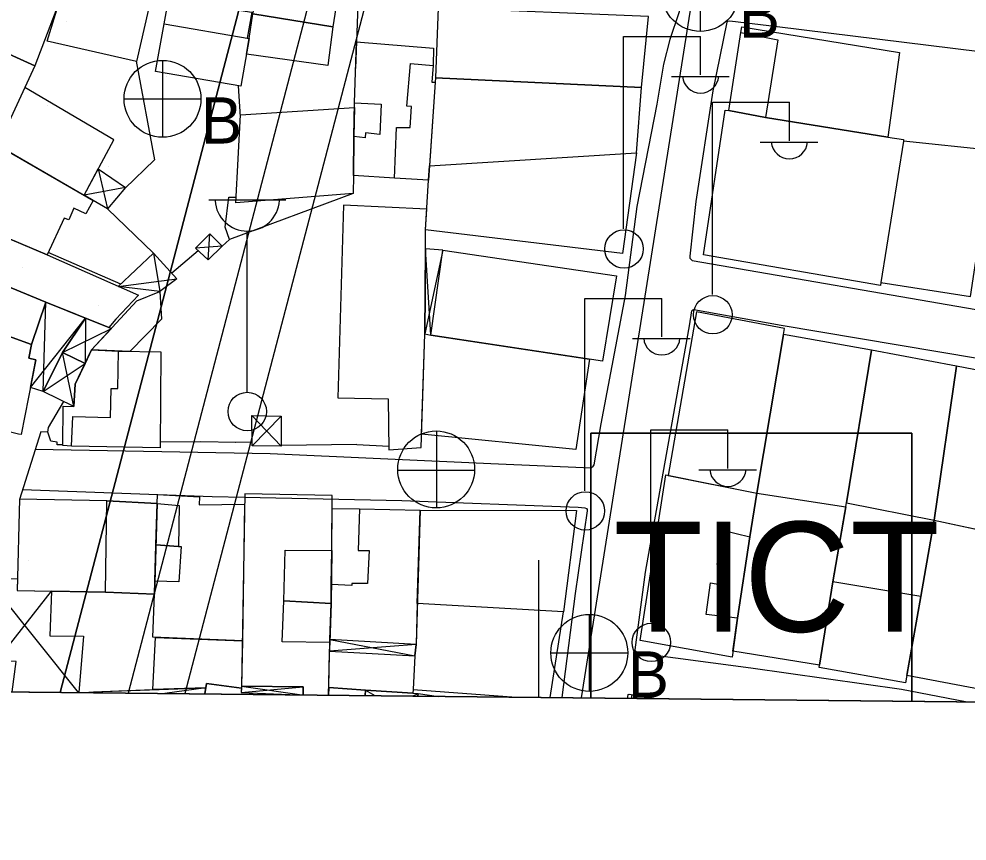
# Model space of a CAD drawing. Extents: x 417997 to 421451, y 4451742 to 4455216.
# Drawn here: x 419952.7 to 420039, y 4452223.3 to 4452298.1 of the extents above; entities that cross this region are included whole.
import ezdxf

# ---------------------------------------------------------------- set-up
doc = ezdxf.new("R2010")
doc.units = 0
for name, color, linetype in [('ADA', 7, 'Continuous'), ('ADAKENARI', 7, 'Continuous'), ('B_Kapi', 7, 'Continuous'), ('B_Mesken', 7, 'Continuous'), ('B_Sundurma', 7, 'Continuous'), ('B_Teras', 7, 'Continuous'), ('Default', 7, 'Continuous'), ('KALDIRIM', 7, 'Continuous'), ('LJ_SEMBOL', 7, 'Continuous'), ('P_Grid', 7, 'Continuous'), ('PAFTALAMA', 7, 'Continuous'), ('PL_AYA_PARK_DINLENME', 7, 'Continuous'), ('PL_TİCT', 7, 'Continuous'), ('S_Cad_Sok_Lambasi', 7, 'Continuous'), ('S_Elektrik_Diregi', 7, 'Continuous'), ('S_Rogar_Kapagi', 7, 'Continuous'), ('S_Rogar_Kapagi_Buski', 7, 'Continuous'), ('Sinir_Duvar_tek_tarafa_ait', 7, 'Continuous'), ('SN_3_DERECE_KAYNAK_KORUMA', 7, 'Continuous'), ('SN_KENTSEL_DONUSUM', 7, 'Continuous'), ('TR_PARKALANI', 7, 'Continuous'), ('TR_TİC_TURIZM_K', 7, 'Continuous'), ('Y_Lejant', 7, 'Continuous'), ('Yol_Sose', 7, 'Continuous')]:
    doc.layers.add(name, color=color, linetype=linetype)

# ---------------------------------------------------------------- blocks, each defined once
blk = doc.blocks.new('POINT_DISPLAY')
at = {"layer": 'Default'}
blk.add_line((0, 0), (0, 0), dxfattribs=at)

msp = doc.modelspace()

# ---------------------------------------------------------------- linework, layer by layer
at = {"layer": 'ADA'}
msp.add_line((419987.541, 4452312.12), (419967.801, 4452236.705), dxfattribs=at)
msp.add_line((419987.541, 4452312.12), (419967.801, 4452236.705), dxfattribs=at)
at = {"layer": 'ADAKENARI'}
msp.add_line((419976.723, 4452314.231), (419956.462, 4452236.825), dxfattribs=at)
msp.add_line((419976.723, 4452314.231), (419956.462, 4452236.825), dxfattribs=at)
at = {"layer": 'B_Kapi'}
for points in [[(419972.451, 4452259.548), (419969.268, 4452259.625)], [(419983.456, 4452259.38), (419986.351, 4452259.227)]]:
    msp.add_lwpolyline(points, dxfattribs=at)
at = {"layer": 'B_Mesken'}
for points in [[(419965.927, 4452297.648), (419966.357, 4452300.015), (419967.461, 4452299.848), (419967.964, 4452302.825), (419973.026, 4452302.081), (419972.511, 4452298.933), (419973.905, 4452298.716), (419973.473, 4452296.343), (419973.646, 4452296.313), (419972.906, 4452291.979), (419965.13, 4452293.323)], [(419946.84, 4452302.53), (419953.318, 4452300.665), (419956.393, 4452299.716), (419954.153, 4452293.827), (419945.105, 4452297.938)], [(419955.278, 4452296.072), (419957.303, 4452302.691), (419964.815, 4452300.482), (419963.409, 4452294.24)], [(419973.995, 4452298.549), (419974.768, 4452301.782), (419981.817, 4452300.878), (419981.262, 4452297.389)], [(419973.646, 4452296.313), (419973.995, 4452298.549), (419981.262, 4452297.389), (419980.801, 4452293.868), (419973.401, 4452294.878)], [(419990.836, 4452299.098), (419990.605, 4452292.749), (420009.348, 4452291.847), (420009.993, 4452298.319)], [(419942.08, 4452292.154), (419945.105, 4452297.938), (419954.153, 4452293.827), (419951.245, 4452287.524), (419947.908, 4452289.513), (419947.244, 4452288.513), (419945.034, 4452289.924), (419945.396, 4452290.532), (419944.509, 4452291.116), (419944.337, 4452290.869)], [(420020.626, 4452289.133), (420017.305, 4452289.756), (420018.398, 4452296.871), (420018.477, 4452297.374), (420032.82, 4452295.051), (420031.773, 4452287.348)], [(419986.883, 4452283.616), (419983.151, 4452283.85), (419983.166, 4452287.405), (419983.237, 4452290.476), (419983.41, 4452296.019), (419990.439, 4452295.444), (419990.402, 4452293.861), (419990.274, 4452292.352), (419990.572, 4452292.349), (419989.979, 4452283.419)], [(419990.605, 4452292.749), (419990.572, 4452292.349), (419990.066, 4452284.728), (420008.901, 4452285.916), (420009.348, 4452291.847)], [(419953.241, 4452291.851), (419951.245, 4452287.524), (419950.812, 4452286.575), (419958.642, 4452282.06), (419961.353, 4452287.099)], [(419972.879, 4452289.38), (419983.227, 4452290.025), (419983.166, 4452287.405), (419983.151, 4452283.85), (419983.13, 4452282.212), (419972.43, 4452281.373)], [(420031.773, 4452287.348), (420033.181, 4452287.129), (420033.203, 4452286.991), (420031.135, 4452274.107), (420031.105, 4452273.857), (420015.002, 4452276.626), (420016.971, 4452289.802), (420017.305, 4452289.756), (420020.626, 4452289.133)], [(419946.162, 4452280.478), (419948.729, 4452287.776), (419959.459, 4452281.589), (419958.783, 4452280.37), (419957.717, 4452280.867), (419957.236, 4452279.822), (419956.836, 4452279.967), (419955.263, 4452276.619)], [(420039.291, 4452272.838), (420041.282, 4452286.117), (420033.203, 4452286.991), (420031.135, 4452274.107)], [(420007.622, 4452276.758), (419989.696, 4452278.909), (419989.979, 4452283.419), (419990.066, 4452284.728), (420008.901, 4452285.916)], [(419989.813, 4452280.778), (419982.234, 4452281.158), (419981.731, 4452263.619), (419986.29, 4452263.532), (419986.356, 4452258.878), (419989.3, 4452259.117), (419989.636, 4452269.442), (419989.692, 4452277.175), (419989.696, 4452278.909)], [(419945.804, 4452276.164), (419947.174, 4452280.049), (419955.263, 4452276.619), (419963.6, 4452272.95), (419961.522, 4452270.777), (419960.892, 4452270.017), (419955.143, 4452272.331)], [(419990.193, 4452269.317), (419991.279, 4452277.061), (420007.067, 4452274.709), (420005.811, 4452266.959)], [(419944.491, 4452271.881), (419945.804, 4452276.164), (419955.143, 4452272.331), (419953.838, 4452268.486)], [(419959.321, 4452267.976), (419963.437, 4452272.436), (419965.518, 4452273.297), (419965.694, 4452270.777), (419962.797, 4452267.847)], [(419953.838, 4452268.486), (419953.602, 4452267.225), (419954.248, 4452267.072), (419952.919, 4452260.281), (419952.67, 4452260.309), (419943.618, 4452262.575), (419945.396, 4452271.552)], [(420022.278, 4452269.397), (420022.376, 4452269.943), (420014.358, 4452271.458), (420011.769, 4452256.561), (420019.834, 4452254.953)], [(420004.613, 4452267.14), (420003.369, 4452258.906), (419989.339, 4452260.331), (419989.636, 4452269.442), (419990.193, 4452269.317)], [(420030.271, 4452267.963), (420022.278, 4452269.397), (420019.834, 4452254.953), (420027.95, 4452253.69), (420028.015, 4452254.062)], [(419961.781, 4452267.864), (419965.605, 4452267.798), (419965.544, 4452259.084), (419957.498, 4452259.216), (419956.716, 4452259.291), (419956.723, 4452262.875), (419957.692, 4452262.848), (419957.836, 4452264.858), (419959.321, 4452267.976)], [(420038, 4452266.504), (420030.271, 4452267.963), (420028.015, 4452254.062), (420035.989, 4452252.502)], [(420041.646, 4452251.279), (420044.024, 4452265.342), (420038, 4452266.504), (420035.989, 4452252.502)], [(420019.834, 4452254.953), (420019.198, 4452250.964), (420018.092, 4452243.559), (420017.597, 4452240.021), (420009.24, 4452241.542), (420011.567, 4452256.601)], [(419973.034, 4452241.5), (419964.9, 4452241.833), (419965.032, 4452245.753), (419965.068, 4452246.939), (419965.168, 4452250.26), (419965.28, 4452254), (419965.311, 4452254.82), (419969.123, 4452254.601), (419969.093, 4452253.895), (419973.234, 4452253.948)], [(420017.673, 4452240.566), (420018.092, 4452243.559), (420019.198, 4452250.964), (420019.834, 4452254.953), (420027.95, 4452253.69), (420026.749, 4452246.871), (420025.555, 4452239.286)], [(419960.577, 4452245.954), (419965.032, 4452245.753), (419965.068, 4452246.939), (419965.168, 4452250.26), (419965.28, 4452254), (419960.71, 4452254.258), (419952.752, 4452254.413), (419952.557, 4452246.079)], [(420025.555, 4452239.286), (420026.749, 4452246.871), (420027.95, 4452253.69), (420028.015, 4452254.062), (420035.989, 4452252.502), (420034.77, 4452245.535), (420033.367, 4452237.695), (420025.508, 4452239.076)], [(419983.692, 4452253.529), (419989.206, 4452253.389), (419988.845, 4452241.191), (419980.999, 4452241.639), (419981.104, 4452244.92), (419981.128, 4452246.641), (419981.169, 4452249.737), (419981.2, 4452253.543)], [(420002.268, 4452244.138), (419988.955, 4452244.921), (419989.206, 4452253.389), (420003.444, 4452253.369)], [(420041.358, 4452236.86), (420033.484, 4452238.346), (420034.77, 4452245.535), (420035.989, 4452252.502), (420043.583, 4452250.86)], [(419964.877, 4452237.068), (419965.137, 4452241.823), (419973.034, 4452241.5), (419972.968, 4452237.399), (419972.96, 4452237.203), (419969.774, 4452237.62), (419969.71, 4452237.235), (419964.877, 4452237.068)], [(419980.972, 4452240.58), (419988.74, 4452240.132), (419988.591, 4452237.083), (419988.539, 4452236.742), (419984.241, 4452237.016), (419980.894, 4452237.27)]]:
    msp.add_lwpolyline(points, close=True, dxfattribs=at)
for points in [[(419980.877, 4452236.566), (419980.99, 4452241.355), (419981.104, 4452244.92), (419981.169, 4452249.737), (419981.209, 4452254.748), (419973.249, 4452254.876), (419972.968, 4452237.399), (419978.574, 4452237.325), (419978.556, 4452236.591)], [(419958.623, 4452236.801), (419959.493, 4452236.881), (419964.877, 4452237.068), (419965.137, 4452241.823), (419964.9, 4452241.833), (419965.032, 4452245.753), (419960.577, 4452245.954), (419955.666, 4452246.03), (419955.511, 4452241.956), (419958.589, 4452241.941), (419958.147, 4452236.806)], [(420001.044, 4452236.353), (420002.268, 4452244.138), (419988.955, 4452244.921), (419988.845, 4452241.191), (419988.74, 4452240.132), (419988.591, 4452237.083), (419997.959, 4452236.386)], [(419969.619, 4452236.685), (419969.774, 4452237.62), (419972.96, 4452237.203), (419972.942, 4452236.804), (419978.071, 4452236.596)], [(419984.199, 4452236.531), (419984.241, 4452237.016), (419980.894, 4452237.27), (419980.877, 4452236.566)], [(419958.623, 4452236.801), (419959.493, 4452236.881), (419959.479, 4452236.792)], [(419989.011, 4452236.48), (419989.028, 4452236.712), (419990.876, 4452236.461)], [(420008.447, 4452236.275), (420008.501, 4452236.612), (420010.201, 4452236.257)]]:
    msp.add_lwpolyline(points, dxfattribs=at)
at = {"layer": 'B_Sundurma'}
for p, q in [((419959.925, 4452284.445), (419960.751, 4452280.813)), ((419962.413, 4452282.758), (419958.642, 4452282.06)), ((419969.913, 4452276.181), (419970.084, 4452278.559)), ((419971.2, 4452277.432), (419968.778, 4452277.242)), ((419991.279, 4452277.061), (419989.636, 4452269.442)), ((419990.193, 4452269.317), (419989.692, 4452277.175)), ((419964.96, 4452276.792), (419965.518, 4452273.297)), ((419961.751, 4452273.763), (419967.088, 4452274.465)), ((419954.918, 4452264.195), (419955.143, 4452272.331)), ((419953.756, 4452264.559), (419958.76, 4452270.875)), ((419958.76, 4452270.875), (419958.729, 4452266.734)), ((419956.681, 4452267.761), (419961.118, 4452269.923)), ((419957.692, 4452262.848), (419956.681, 4452267.761)), ((419954.918, 4452264.195), (419958.729, 4452266.734)), ((419973.905, 4452262.004), (419976.558, 4452259.227)), ((419973.943, 4452259.243), (419976.576, 4452261.963)), ((419949.84, 4452247.139), (419958.103, 4452236.807)), ((419950.722, 4452239.715), (419955.666, 4452246.03)), ((419980.999, 4452241.639), (419988.74, 4452240.132)), ((419988.845, 4452241.191), (419980.972, 4452240.58)), ((419969.71, 4452237.235), (419965.983, 4452236.724)), ((419972.942, 4452236.804), (419978.574, 4452237.325)), ((419972.968, 4452237.399), (419978.449, 4452236.592)), ((419959.493, 4452236.881), (419959.912, 4452236.788)), ((419984.241, 4452237.016), (419985.078, 4452236.522)), ((419988.512, 4452236.486), (419989.028, 4452236.712))]:
    msp.add_line(p, q, dxfattribs=at)
for points in [[(419959.925, 4452284.445), (419962.413, 4452282.758), (419960.751, 4452280.813), (419959.459, 4452281.589), (419958.642, 4452282.06)], [(419971.2, 4452277.432), (419969.913, 4452276.181), (419968.778, 4452277.242), (419970.084, 4452278.559)], [(419990.193, 4452269.317), (419991.279, 4452277.061), (419989.692, 4452277.175), (419989.636, 4452269.442)], [(419961.751, 4452273.763), (419964.96, 4452276.792), (419967.088, 4452274.465), (419965.518, 4452273.297)], [(419954.918, 4452264.195), (419953.756, 4452264.559), (419954.248, 4452267.072), (419953.602, 4452267.225), (419953.838, 4452268.486), (419955.143, 4452272.331), (419958.76, 4452270.875), (419956.681, 4452267.761)], [(419956.681, 4452267.761), (419958.76, 4452270.875), (419960.892, 4452270.017), (419961.118, 4452269.923), (419959.321, 4452267.976), (419958.729, 4452266.734)], [(419957.692, 4452262.848), (419954.918, 4452264.195), (419956.681, 4452267.761), (419958.729, 4452266.734), (419957.836, 4452264.858)], [(419973.943, 4452259.243), (419973.905, 4452262.004), (419976.576, 4452261.963), (419976.558, 4452259.227)], [(419988.845, 4452241.191), (419980.999, 4452241.639), (419980.972, 4452240.58), (419988.74, 4452240.132)]]:
    msp.add_lwpolyline(points, close=True, dxfattribs=at)
for points in [[(419952.082, 4452236.87), (419952.459, 4452239.624), (419950.722, 4452239.715), (419951.177, 4452243.403), (419949.366, 4452243.608), (419949.84, 4452247.139), (419952.583, 4452247.176), (419952.557, 4452246.079), (419955.666, 4452246.03), (419955.511, 4452241.956), (419958.589, 4452241.941), (419958.147, 4452236.806)], [(419959.479, 4452236.792), (419959.493, 4452236.881), (419969.71, 4452237.235), (419969.619, 4452236.685)], [(419978.556, 4452236.591), (419978.574, 4452237.325), (419972.968, 4452237.399), (419972.942, 4452236.804), (419978.071, 4452236.596)], [(419984.199, 4452236.531), (419984.241, 4452237.016), (419988.539, 4452236.742), (419989.028, 4452236.712), (419989.011, 4452236.48)]]:
    msp.add_lwpolyline(points, dxfattribs=at)
at = {"layer": 'B_Teras'}
for points in [[(419965.13, 4452293.323), (419965.927, 4452297.648), (419973.646, 4452296.313), (419972.906, 4452291.979)], [(420017.305, 4452289.756), (420018.398, 4452296.871), (420021.759, 4452296.194), (420020.626, 4452289.133)], [(419986.883, 4452283.616), (419987.047, 4452288.233), (419988.301, 4452288.208), (419988.416, 4452290.137), (419988.014, 4452290.171), (419988.341, 4452294.045), (419990.402, 4452293.861), (419990.274, 4452292.352), (419990.572, 4452292.349), (419989.979, 4452283.419)], [(419983.166, 4452287.405), (419983.237, 4452290.476), (419985.678, 4452290.341), (419985.547, 4452287.587), (419984.243, 4452287.726), (419984.2, 4452287.267)], [(419957.498, 4452259.216), (419957.601, 4452261.919), (419961.043, 4452261.837), (419961.108, 4452264.48), (419961.108, 4452264.48), (419961.711, 4452264.484), (419961.781, 4452267.864), (419965.605, 4452267.798), (419965.544, 4452259.084)], [(419960.577, 4452245.954), (419960.71, 4452254.258), (419965.28, 4452254), (419965.032, 4452245.753)], [(419965.28, 4452254), (419967.274, 4452253.84), (419967.232, 4452250.102), (419965.168, 4452250.26)], [(420026.749, 4452246.871), (420028.015, 4452254.062), (420035.989, 4452252.502), (420034.77, 4452245.535)], [(419981.128, 4452246.641), (419981.169, 4452249.737), (419981.2, 4452253.543), (419983.692, 4452253.529), (419983.581, 4452249.734), (419984.576, 4452249.717), (419984.411, 4452246.727), (419983.007, 4452246.734), (419983, 4452246.551)], [(420016.231, 4452248.47), (420016.731, 4452251.593), (420019.198, 4452250.964), (420018.092, 4452243.559), (420015.227, 4452243.909), (420015.614, 4452246.802), (420016.8, 4452246.589), (420017.029, 4452248.312)], [(419965.068, 4452246.939), (419965.168, 4452250.26), (419967.232, 4452250.102), (419967.477, 4452250.081), (419967.265, 4452246.894)], [(419981.104, 4452244.92), (419976.8, 4452245.142), (419976.932, 4452249.763), (419981.169, 4452249.737)], [(419976.665, 4452241.428), (419976.8, 4452245.142), (419981.104, 4452244.92), (419980.99, 4452241.355)]]:
    msp.add_lwpolyline(points, close=True, dxfattribs=at)
for points in [[(419980.877, 4452236.566), (419980.894, 4452237.27), (419984.241, 4452237.016), (419984.199, 4452236.531)], [(419958.623, 4452236.801), (419959.493, 4452236.881), (419959.479, 4452236.792)]]:
    msp.add_lwpolyline(points, dxfattribs=at)
at = {"layer": 'KALDIRIM'}
msp.add_line((419982.553, 4452312.809), (419962.647, 4452236.76), dxfattribs=at)
msp.add_line((419982.553, 4452312.809), (419962.647, 4452236.76), dxfattribs=at)
at = {"layer": 'LJ_SEMBOL'}
msp.add_line((420004.752, 4452236.315), (420033.958, 4452236.007), dxfattribs=at)
msp.add_line((420004.752, 4452236.315), (420033.958, 4452236.007), dxfattribs=at)
msp.add_lwpolyline([(420033.958, 4452236.007), (420033.958, 4452260.412), (420004.752, 4452260.412), (420004.752, 4452236.315)], dxfattribs=at)
msp.add_lwpolyline([(420033.958, 4452236.007), (420033.958, 4452260.412), (420004.752, 4452260.412), (420004.752, 4452236.315)], dxfattribs=at)
at = {"layer": 'P_Grid'}
msp.add_line((420000, 4452236.364), (420000, 4452248.864), dxfattribs=at)
at = {"layer": 'PAFTALAMA'}
for p, q in [((420000, 4452236.366), (420000, 4452248.866)), ((420000, 4452236.366), (420000, 4452248.866)), ((419108.72, 4452245.779), (421237.47, 4452223.295)), ((419108.72, 4452245.779), (421237.47, 4452223.295)), ((420000, 4452236.366), (420000, 4452236.365)), ((420000, 4452236.366), (420000, 4452236.365))]:
    msp.add_line(p, q, dxfattribs=at)
at = {"layer": 'PL_AYA_PARK_DINLENME'}
for p, q in [((419956.462, 4452236.825), (419976.723, 4452314.231)), ((419956.462, 4452236.825), (419976.723, 4452314.231)), ((419928.252, 4452237.123), (419956.462, 4452236.825)), ((419928.252, 4452237.123), (419956.462, 4452236.825))]:
    msp.add_line(p, q, dxfattribs=at)
at = {"layer": 'PL_TİCT'}
msp.add_line((419967.801, 4452236.705), (420072.572, 4452235.599), dxfattribs=at)
msp.add_line((419967.801, 4452236.705), (420072.572, 4452235.599), dxfattribs=at)
msp.add_lwpolyline([(420072.572, 4452235.599), (420085.129, 4452275.258), (420055.863, 4452308.523), (420055.919, 4452309.196), (420049.677, 4452310.058), (419987.661, 4452318.63), (419987.541, 4452312.12), (419967.801, 4452236.705)], dxfattribs=at)
msp.add_lwpolyline([(420072.572, 4452235.599), (420085.129, 4452275.258), (420055.863, 4452308.523), (420055.919, 4452309.196), (420049.677, 4452310.058), (419987.661, 4452318.63), (419987.541, 4452312.12), (419967.801, 4452236.705)], dxfattribs=at)
at = {"layer": 'S_Cad_Sok_Lambasi'}
for p, q in [((419969.98, 4452281.625), (419976.98, 4452281.625)), ((419973.48, 4452264.125), (419973.48, 4452278.801))]:
    msp.add_line(p, q, dxfattribs=at)
msp.add_circle((419973.48, 4452262.375), 1.75, dxfattribs=at)
msp.add_arc((419973.48, 4452281.729), 2.929, 183.298, 356.90719, dxfattribs=at)
at = {"layer": 'S_Elektrik_Diregi'}
for p, q in [((420007.726, 4452279.001), (420007.726, 4452296.501)), ((420007.726, 4452296.501), (420014.726, 4452296.501)), ((420014.726, 4452293.001), (420014.726, 4452296.501)), ((420012.066, 4452292.861), (420017.316, 4452292.861)), ((420015.804, 4452273.017), (420015.804, 4452290.518)), ((420015.804, 4452290.518), (420022.804, 4452290.518)), ((420022.804, 4452287.018), (420022.804, 4452290.518)), ((420020.144, 4452286.878), (420025.394, 4452286.878)), ((420004.2, 4452255.165), (420004.2, 4452272.665)), ((420004.2, 4452272.665), (420011.2, 4452272.665)), ((420011.2, 4452269.165), (420011.2, 4452272.665)), ((420008.54, 4452269.025), (420013.79, 4452269.025)), ((420010.214, 4452243.203), (420010.214, 4452260.703)), ((420010.214, 4452260.703), (420017.214, 4452260.703)), ((420017.214, 4452257.203), (420017.214, 4452260.703)), ((420014.554, 4452257.063), (420019.804, 4452257.063))]:
    msp.add_line(p, q, dxfattribs=at)
for centre in [(420007.762, 4452277.165), (420015.84, 4452271.182), (420004.236, 4452253.33), (420010.25, 4452241.368)]:
    msp.add_circle(centre, 1.75, dxfattribs=at)
for centre in [(420014.726, 4452293.014), (420022.805, 4452287.03), (420011.2, 4452269.178), (420017.215, 4452257.216)]:
    msp.add_arc(centre, 1.658, 184.83843, 355.14641, dxfattribs=at)
at = {"layer": 'S_Rogar_Kapagi'}
for p, q in [((419990.722, 4452253.579), (419990.722, 4452260.579)), ((419987.152, 4452257.044), (419994.152, 4452257.044))]:
    msp.add_line(p, q, dxfattribs=at)
msp.add_circle((419990.669, 4452257.108), 3.5, dxfattribs=at)
at = {"layer": 'S_Rogar_Kapagi_Buski'}
for p, q in [((420014.702, 4452303.966), (420014.702, 4452296.966)), ((419965.771, 4452294.326), (419965.771, 4452287.326)), ((419962.271, 4452290.826), (419969.272, 4452290.826)), ((420004.602, 4452243.916), (420004.602, 4452236.916)), ((420001.102, 4452240.416), (420008.102, 4452240.416))]:
    msp.add_line(p, q, dxfattribs=at)
for centre in [(420014.702, 4452300.466), (419965.771, 4452290.826), (420004.602, 4452240.416)]:
    msp.add_circle(centre, 3.5, dxfattribs=at)
at = {"layer": 'Sinir_Duvar_tek_tarafa_ait'}
for points in [[(419983.621, 4452301.838), (419983.334, 4452293.599)], [(419963.387, 4452294.245), (419965.05, 4452285.287), (419962.339, 4452282.671)], [(419972.868, 4452289.185), (419972.699, 4452292.015)], [(419983.13, 4452282.212), (419971.874, 4452278.014), (419971.2, 4452277.432)], [(419971.874, 4452278.014), (419971.484, 4452279.161), (419971.809, 4452281.876), (419972.458, 4452281.881)], [(419960.751, 4452280.813), (419964.96, 4452276.792)], [(419966.611, 4452274.987), (419969.001, 4452277.034)], [(419961.969, 4452273.969), (419955.367, 4452276.841)], [(419956.716, 4452259.344), (419956.181, 4452259.359), (419956.181, 4452259.587), (419955.606, 4452259.665), (419955.34, 4452260.503), (419955.4, 4452260.913), (419956.805, 4452263.278)], [(419955.34, 4452260.503), (419954.692, 4452260.53), (419952.751, 4452254.378)], [(419969.268, 4452259.625), (419965.547, 4452259.576)], [(419973.939, 4452259.576), (419972.383, 4452259.546)], [(419983.456, 4452259.38), (419976.559, 4452259.299)]]:
    msp.add_lwpolyline(points, dxfattribs=at)
at = {"layer": 'SN_3_DERECE_KAYNAK_KORUMA'}
msp.add_line((419108.72, 4452245.779), (420357.813, 4452232.586), dxfattribs=at)
msp.add_line((419108.72, 4452245.779), (420357.813, 4452232.586), dxfattribs=at)
at = {"layer": 'SN_KENTSEL_DONUSUM'}
msp.add_line((420016.538, 4452316.457), (420003.87, 4452236.324), dxfattribs=at)
msp.add_line((420016.538, 4452316.457), (420003.87, 4452236.324), dxfattribs=at)
at = {"layer": 'TR_TİC_TURIZM_K'}
for p, q in [((419967.801, 4452236.705), (420004.752, 4452236.315)), ((419967.801, 4452236.705), (420004.752, 4452236.315)), ((420033.958, 4452236.007), (420072.572, 4452235.599)), ((420033.958, 4452236.007), (420072.572, 4452235.599))]:
    msp.add_line(p, q, dxfattribs=at)
for points in [[(420072.572, 4452235.599), (420085.129, 4452275.258), (420055.863, 4452308.523), (420055.919, 4452309.196), (420049.677, 4452310.058), (419987.661, 4452318.63), (419987.541, 4452312.12), (419967.801, 4452236.705)], [(420072.572, 4452235.599), (420085.129, 4452275.258), (420055.863, 4452308.523), (420055.919, 4452309.196), (420049.677, 4452310.058), (419987.661, 4452318.63), (419987.541, 4452312.12), (419967.801, 4452236.705)], [(420004.752, 4452236.315), (420004.752, 4452260.412), (420033.958, 4452260.412), (420033.958, 4452236.007)], [(420004.752, 4452236.315), (420004.752, 4452260.412), (420033.958, 4452260.412), (420033.958, 4452236.007)]]:
    msp.add_lwpolyline(points, dxfattribs=at)
at = {"layer": 'Y_Lejant'}
msp.add_lwpolyline([(419138.442, 4455021.89), (421266.409, 4454999.402), (421237.471, 4452223.294), (419108.722, 4452245.778)], close=True, dxfattribs=at)
at = {"layer": 'Yol_Sose'}
for points in [[(419982.548, 4452320.838), (420005.526, 4452318.248), (420014.733, 4452317.244), (420014.833, 4452317.155), (420014.853, 4452317.095), (420014.488, 4452312.018), (420014.238, 4452307.465), (420013.679, 4452302.456), (420013.464, 4452301.281), (420012.743, 4452298.654), (420011.939, 4452296.226), (420011.346, 4452293.971), (420010.735, 4452290.334), (420008.92, 4452281.043), (420007.872, 4452272.93), (420005.652, 4452261.249), (420005.022, 4452257.536), (420004.907, 4452257.351), (420004.768, 4452257.231), (419995.637, 4452257.604)], [(420062.34, 4452293.421), (420040.143, 4452295.108), (420021.691, 4452297.375), (420017.385, 4452297.902), (420017.167, 4452297.873), (420017.103, 4452297.817), (420015.848, 4452291.551)], [(420015.848, 4452291.551), (420014.285, 4452281.498), (420013.745, 4452276.523), (420013.761, 4452276.33), (420013.964, 4452276.109), (420040.681, 4452271.511)], [(420011.929, 4452260.158), (420013.709, 4452270.173), (420013.943, 4452271.528), (420014.008, 4452271.628), (420014.115, 4452271.659), (420022.053, 4452270.223), (420039.91, 4452267.246), (420059.479, 4452263.826), (420078.201, 4452260.99)], [(420009.726, 4452247.774), (420011.929, 4452260.158)], [(419995.637, 4452257.604), (419975.556, 4452258.518), (419954.182, 4452258.911)], [(419953.039, 4452255.289), (419970.288, 4452254.654), (419973.244, 4452254.587)], [(419973.244, 4452254.587), (419987.539, 4452254.265), (420003.574, 4452253.66), (420004.206, 4452253.619), (420004.342, 4452253.561), (420004.421, 4452253.449), (420004.409, 4452253.348), (420003.302, 4452245.824), (420002.109, 4452236.342)], [(420038.819, 4452235.954), (420033.001, 4452237.07), (420019.296, 4452239.027), (420009.003, 4452240.403), (420008.77, 4452240.591), (420008.772, 4452240.692), (420009.726, 4452247.774)], [(420008.092, 4452236.279), (420008.14, 4452236.593), (420008.145, 4452236.627), (420008.228, 4452236.658), (420010.683, 4452236.251)]]:
    msp.add_lwpolyline(points, dxfattribs=at)

# ---------------------------------------------------------------- block references
at = {"layer": 'TR_PARKALANI', "xscale": 0.1, "yscale": 0.10000000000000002}
for p in [(419957.017, 4452297.82), (419957.017, 4452297.82), (419966.156, 4452292.885), (419966.156, 4452292.885), (419955.338, 4452290.177), (419955.338, 4452290.177), (419960.855, 4452284.66), (419960.855, 4452284.66), (419964.145, 4452277.714), (419964.145, 4452277.714), (419952.996, 4452275.521), (419952.996, 4452275.521), (419959.941, 4452272.048), (419959.941, 4452272.048), (419955.555, 4452266.199), (419955.555, 4452266.199), (419953.909, 4452257.06), (419953.909, 4452257.06), (419953.544, 4452248.835), (419953.544, 4452248.835)]:
    msp.add_blockref('POINT_DISPLAY', p, dxfattribs=at)

# ---------------------------------------------------------------- texts
at = {"layer": 'LJ_SEMBOL'}
msp.add_text('TICT', height=10, dxfattribs=at).set_placement((420006.779, 4452242.34))
msp.add_text('TICT', height=10, dxfattribs=at).set_placement((420006.779, 4452242.34))
at = {"layer": 'S_Rogar_Kapagi_Buski'}
for p in [(420018.202, 4452296.402), (419969.272, 4452286.762), (420008.102, 4452236.352)]:
    msp.add_text('B', height=4.2, dxfattribs=at).set_placement(p)

doc.saveas('drawing.dxf')
